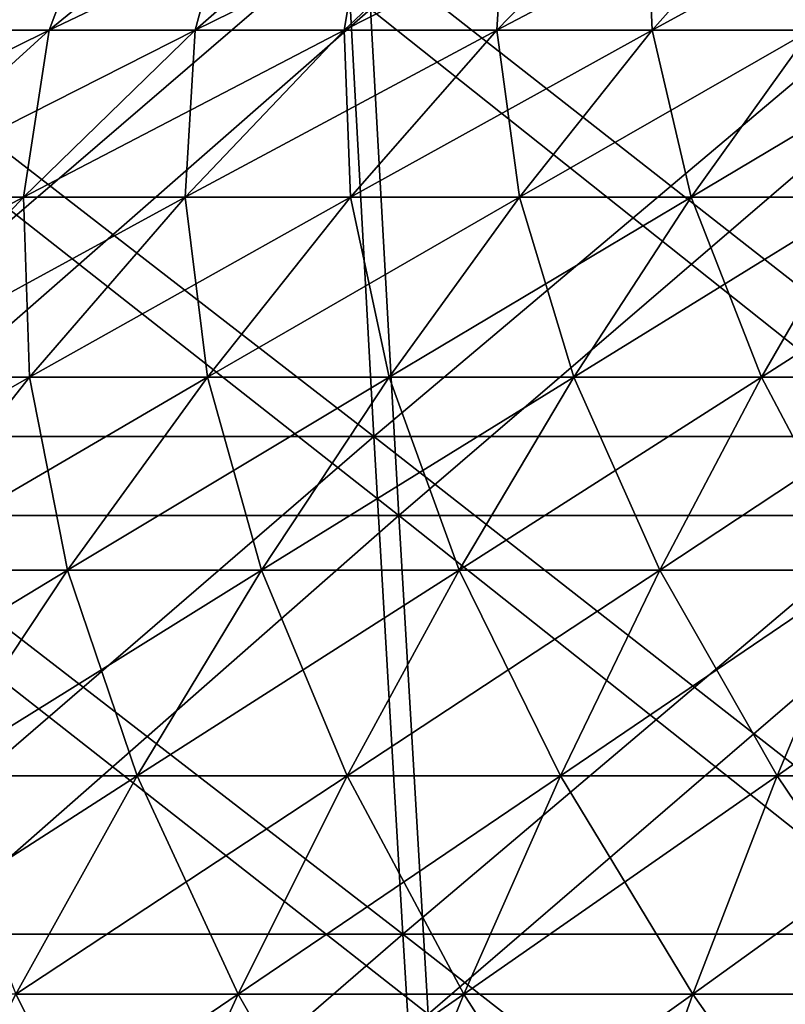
# Model space of a CAD drawing. Header units: millimetres. Extents: x -250 to 250, y 3898 to 4150.
# Tile 259 of 558: x -23.44 to -15.31, y 4013.59 to 4024.03. Entities that reach past the tile are written whole.
import ezdxf

# ---------------------------------------------------------------- set-up
doc = ezdxf.new("R2010")
doc.units = ezdxf.units.MM
doc.header["$LTSCALE"] = 5.599365
for name, color, linetype in [('10', 7, 'CONTINUOUS'), ('12', 7, 'CONTINUOUS'), ('2', 7, 'CONTINUOUS'), ('3', 7, 'CONTINUOUS'), ('4', 7, 'CONTINUOUS'), ('5', 7, 'CONTINUOUS')]:
    doc.layers.add(name, color=color, linetype=linetype)

msp = doc.modelspace()

# ---------------------------------------------------------------- linework, layer by layer
at = {"layer": '10', "color": 7, "linetype": 'Continuous', "true_color": 0xe0f2ff}
for points in [[(-24.631, 4023.922, 35.44), (-23.126, 4023.922, 36.44), (-22.515, 4025.546, 32.394), (-24.631, 4023.922, 35.44)], [(-23.851, 4025.546, 31.423), (-24.631, 4023.922, 35.44), (-22.515, 4025.546, 32.394), (-23.851, 4025.546, 31.423)], [(-23.126, 4023.922, 36.44), (-21.579, 4023.922, 37.377), (-21.138, 4025.546, 33.309), (-23.126, 4023.922, 36.44)], [(-22.515, 4025.546, 32.394), (-23.126, 4023.922, 36.44), (-21.138, 4025.546, 33.309), (-22.515, 4025.546, 32.394)], [(-21.579, 4023.922, 37.377), (-19.995, 4023.922, 38.247), (-19.725, 4025.546, 34.165), (-21.579, 4023.922, 37.377)], [(-21.138, 4025.546, 33.309), (-21.579, 4023.922, 37.377), (-19.725, 4025.546, 34.165), (-21.138, 4025.546, 33.309)], [(-19.995, 4023.922, 38.247), (-18.376, 4023.922, 39.051), (-18.277, 4025.546, 34.961), (-19.995, 4023.922, 38.247)], [(-19.725, 4025.546, 34.165), (-19.995, 4023.922, 38.247), (-18.277, 4025.546, 34.961), (-19.725, 4025.546, 34.165)], [(-18.376, 4023.922, 39.051), (-16.725, 4023.922, 39.786), (-16.797, 4025.546, 35.695), (-18.376, 4023.922, 39.051)], [(-18.277, 4025.546, 34.961), (-18.376, 4023.922, 39.051), (-16.797, 4025.546, 35.695), (-18.277, 4025.546, 34.961)], [(-16.797, 4025.546, 35.695), (-16.725, 4023.922, 39.786), (-15.287, 4025.546, 36.368), (-16.797, 4025.546, 35.695)], [(-16.725, 4023.922, 39.786), (-15.044, 4023.922, 40.452), (-15.287, 4025.546, 36.368), (-16.725, 4023.922, 39.786)], [(-25.077, 4022.153, 39.515), (-23.4, 4022.153, 40.531), (-23.126, 4023.922, 36.44), (-25.077, 4022.153, 39.515)], [(-24.631, 4023.922, 35.44), (-25.077, 4022.153, 39.515), (-23.126, 4023.922, 36.44), (-24.631, 4023.922, 35.44)], [(-23.4, 4022.153, 40.531), (-21.683, 4022.153, 41.475), (-21.579, 4023.922, 37.377), (-23.4, 4022.153, 40.531)], [(-23.126, 4023.922, 36.44), (-23.4, 4022.153, 40.531), (-21.579, 4023.922, 37.377), (-23.126, 4023.922, 36.44)], [(-21.683, 4022.153, 41.475), (-19.927, 4022.153, 42.347), (-19.995, 4023.922, 38.247), (-21.683, 4022.153, 41.475)], [(-21.579, 4023.922, 37.377), (-21.683, 4022.153, 41.475), (-19.995, 4023.922, 38.247), (-21.579, 4023.922, 37.377)], [(-19.995, 4023.922, 38.247), (-19.927, 4022.153, 42.347), (-18.376, 4023.922, 39.051), (-19.995, 4023.922, 38.247)], [(-19.927, 4022.153, 42.347), (-18.136, 4022.153, 43.144), (-18.376, 4023.922, 39.051), (-19.927, 4022.153, 42.347)], [(-18.376, 4023.922, 39.051), (-18.136, 4022.153, 43.144), (-16.725, 4023.922, 39.786), (-18.376, 4023.922, 39.051)], [(-18.136, 4022.153, 43.144), (-16.313, 4022.153, 43.865), (-16.725, 4023.922, 39.786), (-18.136, 4022.153, 43.144)], [(-16.725, 4023.922, 39.786), (-16.313, 4022.153, 43.865), (-15.044, 4023.922, 40.452), (-16.725, 4023.922, 39.786)], [(-16.313, 4022.153, 43.865), (-14.462, 4022.153, 44.51), (-15.044, 4023.922, 40.452), (-16.313, 4022.153, 43.865)], [(-25.185, 4020.243, 43.622), (-23.336, 4020.243, 44.638), (-23.4, 4022.153, 40.531), (-25.185, 4020.243, 43.622)], [(-25.077, 4022.153, 39.515), (-25.185, 4020.243, 43.622), (-23.4, 4022.153, 40.531), (-25.077, 4022.153, 39.515)], [(-23.4, 4022.153, 40.531), (-23.336, 4020.243, 44.638), (-21.683, 4022.153, 41.475), (-23.4, 4022.153, 40.531)], [(-23.336, 4020.243, 44.638), (-21.447, 4020.243, 45.576), (-21.683, 4022.153, 41.475), (-23.336, 4020.243, 44.638)], [(-21.683, 4022.153, 41.475), (-21.447, 4020.243, 45.576), (-19.927, 4022.153, 42.347), (-21.683, 4022.153, 41.475)], [(-21.447, 4020.243, 45.576), (-19.519, 4020.243, 46.435), (-19.927, 4022.153, 42.347), (-21.447, 4020.243, 45.576)], [(-19.927, 4022.153, 42.347), (-19.519, 4020.243, 46.435), (-18.136, 4022.153, 43.144), (-19.927, 4022.153, 42.347)], [(-19.519, 4020.243, 46.435), (-17.558, 4020.243, 47.211), (-18.136, 4022.153, 43.144), (-19.519, 4020.243, 46.435)], [(-18.136, 4022.153, 43.144), (-17.558, 4020.243, 47.211), (-16.313, 4022.153, 43.865), (-18.136, 4022.153, 43.144)], [(-17.558, 4020.243, 47.211), (-15.565, 4020.243, 47.905), (-16.313, 4022.153, 43.865), (-17.558, 4020.243, 47.211)], [(-16.313, 4022.153, 43.865), (-15.565, 4020.243, 47.905), (-14.462, 4022.153, 44.51), (-16.313, 4022.153, 43.865)], [(-15.565, 4020.243, 47.905), (-13.546, 4020.243, 48.515), (-14.462, 4022.153, 44.51), (-15.565, 4020.243, 47.905)], [(-25.185, 4020.243, 43.622), (-24.954, 4018.194, 47.733), (-23.336, 4020.243, 44.638), (-25.185, 4020.243, 43.622)], [(-24.954, 4018.194, 47.733), (-22.933, 4018.194, 48.736), (-23.336, 4020.243, 44.638), (-24.954, 4018.194, 47.733)], [(-23.336, 4020.243, 44.638), (-22.933, 4018.194, 48.736), (-21.447, 4020.243, 45.576), (-23.336, 4020.243, 44.638)], [(-22.933, 4018.194, 48.736), (-20.872, 4018.194, 49.654), (-21.447, 4020.243, 45.576), (-22.933, 4018.194, 48.736)], [(-21.447, 4020.243, 45.576), (-20.872, 4018.194, 49.654), (-19.519, 4020.243, 46.435), (-21.447, 4020.243, 45.576)], [(-20.872, 4018.194, 49.654), (-18.775, 4018.194, 50.484), (-19.519, 4020.243, 46.435), (-20.872, 4018.194, 49.654)], [(-19.519, 4020.243, 46.435), (-18.775, 4018.194, 50.484), (-17.558, 4020.243, 47.211), (-19.519, 4020.243, 46.435)], [(-18.775, 4018.194, 50.484), (-16.644, 4018.194, 51.226), (-17.558, 4020.243, 47.211), (-18.775, 4018.194, 50.484)], [(-17.558, 4020.243, 47.211), (-16.644, 4018.194, 51.226), (-15.565, 4020.243, 47.905), (-17.558, 4020.243, 47.211)], [(-16.644, 4018.194, 51.226), (-14.485, 4018.194, 51.878), (-15.565, 4020.243, 47.905), (-16.644, 4018.194, 51.226)], [(-15.565, 4020.243, 47.905), (-14.485, 4018.194, 51.878), (-13.546, 4020.243, 48.515), (-15.565, 4020.243, 47.905)], [(-24.954, 4018.194, 47.733), (-24.385, 4016.01, 51.82), (-22.933, 4018.194, 48.736), (-24.954, 4018.194, 47.733)], [(-24.385, 4016.01, 51.82), (-22.193, 4016.01, 52.796), (-22.933, 4018.194, 48.736), (-24.385, 4016.01, 51.82)], [(-22.933, 4018.194, 48.736), (-22.193, 4016.01, 52.796), (-20.872, 4018.194, 49.654), (-22.933, 4018.194, 48.736)], [(-22.193, 4016.01, 52.796), (-19.963, 4016.01, 53.679), (-20.872, 4018.194, 49.654), (-22.193, 4016.01, 52.796)], [(-20.872, 4018.194, 49.654), (-19.963, 4016.01, 53.679), (-18.775, 4018.194, 50.484), (-20.872, 4018.194, 49.654)], [(-19.963, 4016.01, 53.679), (-17.698, 4016.01, 54.468), (-18.775, 4018.194, 50.484), (-19.963, 4016.01, 53.679)], [(-18.775, 4018.194, 50.484), (-17.698, 4016.01, 54.468), (-16.644, 4018.194, 51.226), (-18.775, 4018.194, 50.484)], [(-17.698, 4016.01, 54.468), (-15.401, 4016.01, 55.161), (-16.644, 4018.194, 51.226), (-17.698, 4016.01, 54.468)], [(-16.644, 4018.194, 51.226), (-15.401, 4016.01, 55.161), (-14.485, 4018.194, 51.878), (-16.644, 4018.194, 51.226)], [(-15.401, 4016.01, 55.161), (-13.078, 4016.01, 55.758), (-14.485, 4018.194, 51.878), (-15.401, 4016.01, 55.161)], [(-24.385, 4016.01, 51.82), (-23.48, 4013.693, 55.857), (-22.193, 4016.01, 52.796), (-24.385, 4016.01, 51.82)], [(-23.48, 4013.693, 55.857), (-21.12, 4013.693, 56.791), (-22.193, 4016.01, 52.796), (-23.48, 4013.693, 55.857)], [(-22.193, 4016.01, 52.796), (-21.12, 4013.693, 56.791), (-19.963, 4016.01, 53.679), (-22.193, 4016.01, 52.796)], [(-21.12, 4013.693, 56.791), (-18.724, 4013.693, 57.625), (-19.963, 4016.01, 53.679), (-21.12, 4013.693, 56.791)], [(-19.963, 4016.01, 53.679), (-18.724, 4013.693, 57.625), (-17.698, 4016.01, 54.468), (-19.963, 4016.01, 53.679)], [(-18.724, 4013.693, 57.625), (-16.294, 4013.693, 58.359), (-17.698, 4016.01, 54.468), (-18.724, 4013.693, 57.625)], [(-17.698, 4016.01, 54.468), (-16.294, 4013.693, 58.359), (-15.401, 4016.01, 55.161), (-17.698, 4016.01, 54.468)], [(-16.294, 4013.693, 58.359), (-13.836, 4013.693, 58.99), (-15.401, 4016.01, 55.161), (-16.294, 4013.693, 58.359)], [(-15.401, 4016.01, 55.161), (-13.836, 4013.693, 58.99), (-13.078, 4016.01, 55.758), (-15.401, 4016.01, 55.161)], [(-24.73, 4011.248, 58.831), (-22.245, 4011.248, 59.815), (-23.48, 4013.693, 55.857), (-24.73, 4011.248, 58.831)], [(-23.48, 4013.693, 55.857), (-22.245, 4011.248, 59.815), (-21.12, 4013.693, 56.791), (-23.48, 4013.693, 55.857)], [(-22.245, 4011.248, 59.815), (-19.721, 4011.248, 60.694), (-21.12, 4013.693, 56.791), (-22.245, 4011.248, 59.815)], [(-21.12, 4013.693, 56.791), (-19.721, 4011.248, 60.694), (-18.724, 4013.693, 57.625), (-21.12, 4013.693, 56.791)], [(-19.721, 4011.248, 60.694), (-17.162, 4011.248, 61.467), (-18.724, 4013.693, 57.625), (-19.721, 4011.248, 60.694)], [(-18.724, 4013.693, 57.625), (-17.162, 4011.248, 61.467), (-16.294, 4013.693, 58.359), (-18.724, 4013.693, 57.625)], [(-17.162, 4011.248, 61.467), (-14.573, 4011.248, 62.131), (-16.294, 4013.693, 58.359), (-17.162, 4011.248, 61.467)], [(-16.294, 4013.693, 58.359), (-14.573, 4011.248, 62.131), (-13.836, 4013.693, 58.99), (-16.294, 4013.693, 58.359)]]:
    msp.add_3dface(points, dxfattribs=at)
at = {"layer": '12', "color": 7, "linetype": 'Continuous', "true_color": 0xe0f2ff}
for points in [[(-24.631, 4023.922, -35.44), (-26.094, 4023.922, -34.377), (-22.515, 4025.546, -32.394), (-24.631, 4023.922, -35.44)], [(-22.515, 4025.546, -32.394), (-26.094, 4023.922, -34.377), (-23.851, 4025.546, -31.423), (-22.515, 4025.546, -32.394)], [(-23.126, 4023.922, -36.44), (-24.631, 4023.922, -35.44), (-21.138, 4025.546, -33.309), (-23.126, 4023.922, -36.44)], [(-21.138, 4025.546, -33.309), (-24.631, 4023.922, -35.44), (-22.515, 4025.546, -32.394), (-21.138, 4025.546, -33.309)], [(-21.579, 4023.922, -37.377), (-23.126, 4023.922, -36.44), (-19.725, 4025.546, -34.165), (-21.579, 4023.922, -37.377)], [(-19.725, 4025.546, -34.165), (-23.126, 4023.922, -36.44), (-21.138, 4025.546, -33.309), (-19.725, 4025.546, -34.165)], [(-19.995, 4023.922, -38.247), (-21.579, 4023.922, -37.377), (-18.277, 4025.546, -34.961), (-19.995, 4023.922, -38.247)], [(-18.277, 4025.546, -34.961), (-21.579, 4023.922, -37.377), (-19.725, 4025.546, -34.165), (-18.277, 4025.546, -34.961)], [(-18.376, 4023.922, -39.051), (-19.995, 4023.922, -38.247), (-16.797, 4025.546, -35.695), (-18.376, 4023.922, -39.051)], [(-16.797, 4025.546, -35.695), (-19.995, 4023.922, -38.247), (-18.277, 4025.546, -34.961), (-16.797, 4025.546, -35.695)], [(-16.725, 4023.922, -39.786), (-18.376, 4023.922, -39.051), (-15.287, 4025.546, -36.368), (-16.725, 4023.922, -39.786)], [(-15.287, 4025.546, -36.368), (-18.376, 4023.922, -39.051), (-16.797, 4025.546, -35.695), (-15.287, 4025.546, -36.368)], [(-15.044, 4023.922, -40.452), (-16.725, 4023.922, -39.786), (-13.751, 4025.546, -36.976), (-15.044, 4023.922, -40.452)], [(-13.751, 4025.546, -36.976), (-16.725, 4023.922, -39.786), (-15.287, 4025.546, -36.368), (-13.751, 4025.546, -36.976)], [(-25.077, 4022.153, -39.515), (-26.71, 4022.153, -38.43), (-23.126, 4023.922, -36.44), (-25.077, 4022.153, -39.515)], [(-23.126, 4023.922, -36.44), (-26.71, 4022.153, -38.43), (-24.631, 4023.922, -35.44), (-23.126, 4023.922, -36.44)], [(-23.4, 4022.153, -40.531), (-25.077, 4022.153, -39.515), (-21.579, 4023.922, -37.377), (-23.4, 4022.153, -40.531)], [(-21.579, 4023.922, -37.377), (-25.077, 4022.153, -39.515), (-23.126, 4023.922, -36.44), (-21.579, 4023.922, -37.377)], [(-21.683, 4022.153, -41.475), (-23.4, 4022.153, -40.531), (-19.995, 4023.922, -38.247), (-21.683, 4022.153, -41.475)], [(-19.995, 4023.922, -38.247), (-23.4, 4022.153, -40.531), (-21.579, 4023.922, -37.377), (-19.995, 4023.922, -38.247)], [(-19.927, 4022.153, -42.347), (-21.683, 4022.153, -41.475), (-18.376, 4023.922, -39.051), (-19.927, 4022.153, -42.347)], [(-18.376, 4023.922, -39.051), (-21.683, 4022.153, -41.475), (-19.995, 4023.922, -38.247), (-18.376, 4023.922, -39.051)], [(-18.136, 4022.153, -43.144), (-19.927, 4022.153, -42.347), (-16.725, 4023.922, -39.786), (-18.136, 4022.153, -43.144)], [(-16.725, 4023.922, -39.786), (-19.927, 4022.153, -42.347), (-18.376, 4023.922, -39.051), (-16.725, 4023.922, -39.786)], [(-16.313, 4022.153, -43.865), (-18.136, 4022.153, -43.144), (-15.044, 4023.922, -40.452), (-16.313, 4022.153, -43.865)], [(-15.044, 4023.922, -40.452), (-18.136, 4022.153, -43.144), (-16.725, 4023.922, -39.786), (-15.044, 4023.922, -40.452)], [(-14.462, 4022.153, -44.51), (-16.313, 4022.153, -43.865), (-13.337, 4023.922, -41.046), (-14.462, 4022.153, -44.51)], [(-13.337, 4023.922, -41.046), (-16.313, 4022.153, -43.865), (-15.044, 4023.922, -40.452), (-13.337, 4023.922, -41.046)], [(-25.185, 4020.243, -43.622), (-26.99, 4020.243, -42.529), (-23.4, 4022.153, -40.531), (-25.185, 4020.243, -43.622)], [(-23.4, 4022.153, -40.531), (-26.99, 4020.243, -42.529), (-25.077, 4022.153, -39.515), (-23.4, 4022.153, -40.531)], [(-23.336, 4020.243, -44.638), (-25.185, 4020.243, -43.622), (-21.683, 4022.153, -41.475), (-23.336, 4020.243, -44.638)], [(-21.683, 4022.153, -41.475), (-25.185, 4020.243, -43.622), (-23.4, 4022.153, -40.531), (-21.683, 4022.153, -41.475)], [(-21.447, 4020.243, -45.576), (-23.336, 4020.243, -44.638), (-19.927, 4022.153, -42.347), (-21.447, 4020.243, -45.576)], [(-19.927, 4022.153, -42.347), (-23.336, 4020.243, -44.638), (-21.683, 4022.153, -41.475), (-19.927, 4022.153, -42.347)], [(-19.519, 4020.243, -46.435), (-21.447, 4020.243, -45.576), (-18.136, 4022.153, -43.144), (-19.519, 4020.243, -46.435)], [(-18.136, 4022.153, -43.144), (-21.447, 4020.243, -45.576), (-19.927, 4022.153, -42.347), (-18.136, 4022.153, -43.144)], [(-17.558, 4020.243, -47.211), (-19.519, 4020.243, -46.435), (-16.313, 4022.153, -43.865), (-17.558, 4020.243, -47.211)], [(-16.313, 4022.153, -43.865), (-19.519, 4020.243, -46.435), (-18.136, 4022.153, -43.144), (-16.313, 4022.153, -43.865)], [(-15.565, 4020.243, -47.905), (-17.558, 4020.243, -47.211), (-14.462, 4022.153, -44.51), (-15.565, 4020.243, -47.905)], [(-14.462, 4022.153, -44.51), (-17.558, 4020.243, -47.211), (-16.313, 4022.153, -43.865), (-14.462, 4022.153, -44.51)], [(-13.546, 4020.243, -48.515), (-15.565, 4020.243, -47.905), (-12.586, 4022.153, -45.077), (-13.546, 4020.243, -48.515)], [(-12.586, 4022.153, -45.077), (-15.565, 4020.243, -47.905), (-14.462, 4022.153, -44.51), (-12.586, 4022.153, -45.077)], [(-24.954, 4018.194, -47.733), (-26.931, 4018.194, -46.646), (-23.336, 4020.243, -44.638), (-24.954, 4018.194, -47.733)], [(-23.336, 4020.243, -44.638), (-26.931, 4018.194, -46.646), (-25.185, 4020.243, -43.622), (-23.336, 4020.243, -44.638)], [(-22.933, 4018.194, -48.736), (-24.954, 4018.194, -47.733), (-21.447, 4020.243, -45.576), (-22.933, 4018.194, -48.736)], [(-21.447, 4020.243, -45.576), (-24.954, 4018.194, -47.733), (-23.336, 4020.243, -44.638), (-21.447, 4020.243, -45.576)], [(-20.872, 4018.194, -49.654), (-22.933, 4018.194, -48.736), (-19.519, 4020.243, -46.435), (-20.872, 4018.194, -49.654)], [(-19.519, 4020.243, -46.435), (-22.933, 4018.194, -48.736), (-21.447, 4020.243, -45.576), (-19.519, 4020.243, -46.435)], [(-18.775, 4018.194, -50.484), (-20.872, 4018.194, -49.654), (-17.558, 4020.243, -47.211), (-18.775, 4018.194, -50.484)], [(-17.558, 4020.243, -47.211), (-20.872, 4018.194, -49.654), (-19.519, 4020.243, -46.435), (-17.558, 4020.243, -47.211)], [(-16.644, 4018.194, -51.226), (-18.775, 4018.194, -50.484), (-15.565, 4020.243, -47.905), (-16.644, 4018.194, -51.226)], [(-15.565, 4020.243, -47.905), (-18.775, 4018.194, -50.484), (-17.558, 4020.243, -47.211), (-15.565, 4020.243, -47.905)], [(-14.485, 4018.194, -51.878), (-16.644, 4018.194, -51.226), (-13.546, 4020.243, -48.515), (-14.485, 4018.194, -51.878)], [(-13.546, 4020.243, -48.515), (-16.644, 4018.194, -51.226), (-15.565, 4020.243, -47.905), (-13.546, 4020.243, -48.515)], [(-24.385, 4016.01, -51.82), (-26.533, 4016.01, -50.754), (-22.933, 4018.194, -48.736), (-24.385, 4016.01, -51.82)], [(-22.933, 4018.194, -48.736), (-26.533, 4016.01, -50.754), (-24.954, 4018.194, -47.733), (-22.933, 4018.194, -48.736)], [(-22.193, 4016.01, -52.796), (-24.385, 4016.01, -51.82), (-20.872, 4018.194, -49.654), (-22.193, 4016.01, -52.796)], [(-20.872, 4018.194, -49.654), (-24.385, 4016.01, -51.82), (-22.933, 4018.194, -48.736), (-20.872, 4018.194, -49.654)], [(-19.963, 4016.01, -53.679), (-22.193, 4016.01, -52.796), (-18.775, 4018.194, -50.484), (-19.963, 4016.01, -53.679)], [(-18.775, 4018.194, -50.484), (-22.193, 4016.01, -52.796), (-20.872, 4018.194, -49.654), (-18.775, 4018.194, -50.484)], [(-17.698, 4016.01, -54.468), (-19.963, 4016.01, -53.679), (-16.644, 4018.194, -51.226), (-17.698, 4016.01, -54.468)], [(-16.644, 4018.194, -51.226), (-19.963, 4016.01, -53.679), (-18.775, 4018.194, -50.484), (-16.644, 4018.194, -51.226)], [(-15.401, 4016.01, -55.161), (-17.698, 4016.01, -54.468), (-14.485, 4018.194, -51.878), (-15.401, 4016.01, -55.161)], [(-14.485, 4018.194, -51.878), (-17.698, 4016.01, -54.468), (-16.644, 4018.194, -51.226), (-14.485, 4018.194, -51.878)], [(-13.078, 4016.01, -55.758), (-15.401, 4016.01, -55.161), (-12.299, 4018.194, -52.439), (-13.078, 4016.01, -55.758)], [(-12.299, 4018.194, -52.439), (-15.401, 4016.01, -55.161), (-14.485, 4018.194, -51.878), (-12.299, 4018.194, -52.439)], [(-23.48, 4013.693, -55.857), (-25.798, 4013.693, -54.824), (-22.193, 4016.01, -52.796), (-23.48, 4013.693, -55.857)], [(-22.193, 4016.01, -52.796), (-25.798, 4013.693, -54.824), (-24.385, 4016.01, -51.82), (-22.193, 4016.01, -52.796)], [(-21.12, 4013.693, -56.791), (-23.48, 4013.693, -55.857), (-19.963, 4016.01, -53.679), (-21.12, 4013.693, -56.791)], [(-19.963, 4016.01, -53.679), (-23.48, 4013.693, -55.857), (-22.193, 4016.01, -52.796), (-19.963, 4016.01, -53.679)], [(-18.724, 4013.693, -57.625), (-21.12, 4013.693, -56.791), (-17.698, 4016.01, -54.468), (-18.724, 4013.693, -57.625)], [(-17.698, 4016.01, -54.468), (-21.12, 4013.693, -56.791), (-19.963, 4016.01, -53.679), (-17.698, 4016.01, -54.468)], [(-16.294, 4013.693, -58.359), (-18.724, 4013.693, -57.625), (-15.401, 4016.01, -55.161), (-16.294, 4013.693, -58.359)], [(-15.401, 4016.01, -55.161), (-18.724, 4013.693, -57.625), (-17.698, 4016.01, -54.468), (-15.401, 4016.01, -55.161)], [(-13.836, 4013.693, -58.99), (-16.294, 4013.693, -58.359), (-13.078, 4016.01, -55.758), (-13.836, 4013.693, -58.99)], [(-13.078, 4016.01, -55.758), (-16.294, 4013.693, -58.359), (-15.401, 4016.01, -55.161), (-13.078, 4016.01, -55.758)], [(-22.245, 4011.248, -59.815), (-24.73, 4011.248, -58.831), (-21.12, 4013.693, -56.791), (-22.245, 4011.248, -59.815)], [(-21.12, 4013.693, -56.791), (-24.73, 4011.248, -58.831), (-23.48, 4013.693, -55.857), (-21.12, 4013.693, -56.791)], [(-19.721, 4011.248, -60.694), (-22.245, 4011.248, -59.815), (-18.724, 4013.693, -57.625), (-19.721, 4011.248, -60.694)], [(-18.724, 4013.693, -57.625), (-22.245, 4011.248, -59.815), (-21.12, 4013.693, -56.791), (-18.724, 4013.693, -57.625)], [(-17.162, 4011.248, -61.467), (-19.721, 4011.248, -60.694), (-16.294, 4013.693, -58.359), (-17.162, 4011.248, -61.467)], [(-16.294, 4013.693, -58.359), (-19.721, 4011.248, -60.694), (-18.724, 4013.693, -57.625), (-16.294, 4013.693, -58.359)], [(-14.573, 4011.248, -62.131), (-17.162, 4011.248, -61.467), (-13.836, 4013.693, -58.99), (-14.573, 4011.248, -62.131)], [(-13.836, 4013.693, -58.99), (-17.162, 4011.248, -61.467), (-16.294, 4013.693, -58.359), (-13.836, 4013.693, -58.99)]]:
    msp.add_3dface(points, dxfattribs=at)
at = {"layer": '2', "color": 251, "linetype": 'Continuous', "true_color": 0x504f50}
for points in [[(-19.975, 4024.971, -215.566), (-26.213, 4019.611, -211.687), (-26.604, 4024.971, -214.848), (-19.975, 4024.971, -215.566)], [(-19.681, 4019.611, -212.394), (-26.213, 4019.611, -211.687), (-19.975, 4024.971, -215.566), (-19.681, 4019.611, -212.394)], [(-13.327, 4024.971, -216.079), (-19.681, 4019.611, -212.394), (-19.975, 4024.971, -215.566), (-13.327, 4024.971, -216.079)], [(-13.131, 4019.611, -212.899), (-19.681, 4019.611, -212.394), (-13.327, 4024.971, -216.079), (-13.131, 4019.611, -212.899)], [(-19.681, 4019.611, -212.394), (-25.805, 4014.332, -208.394), (-26.213, 4019.611, -211.687), (-19.681, 4019.611, -212.394)], [(-19.375, 4014.332, -209.09), (-25.805, 4014.332, -208.394), (-19.681, 4019.611, -212.394), (-19.375, 4014.332, -209.09)], [(-13.131, 4019.611, -212.899), (-19.375, 4014.332, -209.09), (-19.681, 4019.611, -212.394), (-13.131, 4019.611, -212.899)], [(-12.927, 4014.332, -209.588), (-19.375, 4014.332, -209.09), (-13.131, 4019.611, -212.899), (-12.927, 4014.332, -209.588)], [(-19.375, 4014.332, -209.09), (-25.381, 4009.137, -204.972), (-25.805, 4014.332, -208.394), (-19.375, 4014.332, -209.09)], [(-19.057, 4009.137, -205.656), (-25.381, 4009.137, -204.972), (-19.375, 4014.332, -209.09), (-19.057, 4009.137, -205.656)], [(-12.927, 4014.332, -209.588), (-19.057, 4009.137, -205.656), (-19.375, 4014.332, -209.09), (-12.927, 4014.332, -209.588)], [(-12.715, 4009.137, -206.146), (-19.057, 4009.137, -205.656), (-12.927, 4014.332, -209.588), (-12.715, 4009.137, -206.146)]]:
    msp.add_3dface(points, dxfattribs=at)
at = {"layer": '3', "color": 251, "linetype": 'Continuous', "true_color": 0x504f50}
for points in [[(-26.213, 4019.611, 211.687), (-19.681, 4019.611, 212.394), (-26.604, 4024.971, 214.848), (-26.213, 4019.611, 211.687)], [(-26.604, 4024.971, 214.848), (-19.681, 4019.611, 212.394), (-19.975, 4024.971, 215.566), (-26.604, 4024.971, 214.848)], [(-19.681, 4019.611, 212.394), (-13.131, 4019.611, 212.899), (-19.975, 4024.971, 215.566), (-19.681, 4019.611, 212.394)], [(-19.975, 4024.971, 215.566), (-13.131, 4019.611, 212.899), (-13.327, 4024.971, 216.079), (-19.975, 4024.971, 215.566)], [(-25.805, 4014.332, 208.394), (-19.375, 4014.332, 209.09), (-26.213, 4019.611, 211.687), (-25.805, 4014.332, 208.394)], [(-26.213, 4019.611, 211.687), (-19.375, 4014.332, 209.09), (-19.681, 4019.611, 212.394), (-26.213, 4019.611, 211.687)], [(-19.375, 4014.332, 209.09), (-12.927, 4014.332, 209.588), (-19.681, 4019.611, 212.394), (-19.375, 4014.332, 209.09)], [(-19.681, 4019.611, 212.394), (-12.927, 4014.332, 209.588), (-13.131, 4019.611, 212.899), (-19.681, 4019.611, 212.394)], [(-25.381, 4009.137, 204.972), (-19.057, 4009.137, 205.656), (-25.805, 4014.332, 208.394), (-25.381, 4009.137, 204.972)], [(-25.805, 4014.332, 208.394), (-19.057, 4009.137, 205.656), (-19.375, 4014.332, 209.09), (-25.805, 4014.332, 208.394)], [(-19.057, 4009.137, 205.656), (-12.715, 4009.137, 206.146), (-19.375, 4014.332, 209.09), (-19.057, 4009.137, 205.656)], [(-19.375, 4014.332, 209.09), (-12.715, 4009.137, 206.146), (-12.927, 4014.332, 209.588), (-19.375, 4014.332, 209.09)]]:
    msp.add_3dface(points, dxfattribs=at)
at = {"layer": '4', "color": 155, "linetype": 'Continuous', "true_color": 0x4a708c}
for points in [[(-19.717, 4024.147, 212.782), (-25.86, 4018.772, 208.841), (-26.26, 4024.147, 212.074), (-19.717, 4024.147, 212.782)], [(-19.417, 4018.772, 209.538), (-25.86, 4018.772, 208.841), (-19.717, 4024.147, 212.782), (-19.417, 4018.772, 209.538)], [(-13.155, 4024.147, 213.288), (-19.417, 4018.772, 209.538), (-19.717, 4024.147, 212.782), (-13.155, 4024.147, 213.288)], [(-12.955, 4018.772, 210.036), (-19.417, 4018.772, 209.538), (-13.155, 4024.147, 213.288), (-12.955, 4018.772, 210.036)], [(-19.417, 4018.772, 209.538), (-25.443, 4013.481, 205.473), (-25.86, 4018.772, 208.841), (-19.417, 4018.772, 209.538)], [(-19.103, 4013.481, 206.159), (-25.443, 4013.481, 205.473), (-19.417, 4018.772, 209.538), (-19.103, 4013.481, 206.159)], [(-12.955, 4018.772, 210.036), (-19.103, 4013.481, 206.159), (-19.417, 4018.772, 209.538), (-12.955, 4018.772, 210.036)], [(-12.746, 4013.481, 206.649), (-19.103, 4013.481, 206.159), (-12.955, 4018.772, 210.036), (-12.746, 4013.481, 206.649)]]:
    msp.add_3dface(points, dxfattribs=at)
at = {"layer": '5', "color": 155, "linetype": 'Continuous', "true_color": 0x4a708c}
for points in [[(-25.86, 4018.772, -208.841), (-19.417, 4018.772, -209.538), (-26.26, 4024.147, -212.074), (-25.86, 4018.772, -208.841)], [(-26.26, 4024.147, -212.074), (-19.417, 4018.772, -209.538), (-19.717, 4024.147, -212.782), (-26.26, 4024.147, -212.074)], [(-19.417, 4018.772, -209.538), (-12.955, 4018.772, -210.036), (-19.717, 4024.147, -212.782), (-19.417, 4018.772, -209.538)], [(-19.717, 4024.147, -212.782), (-12.955, 4018.772, -210.036), (-13.155, 4024.147, -213.288), (-19.717, 4024.147, -212.782)], [(-25.443, 4013.481, -205.473), (-19.103, 4013.481, -206.159), (-25.86, 4018.772, -208.841), (-25.443, 4013.481, -205.473)], [(-25.86, 4018.772, -208.841), (-19.103, 4013.481, -206.159), (-19.417, 4018.772, -209.538), (-25.86, 4018.772, -208.841)], [(-19.103, 4013.481, -206.159), (-12.746, 4013.481, -206.649), (-19.417, 4018.772, -209.538), (-19.103, 4013.481, -206.159)], [(-19.417, 4018.772, -209.538), (-12.746, 4013.481, -206.649), (-12.955, 4018.772, -210.036), (-19.417, 4018.772, -209.538)]]:
    msp.add_3dface(points, dxfattribs=at)

doc.saveas('drawing.dxf')
